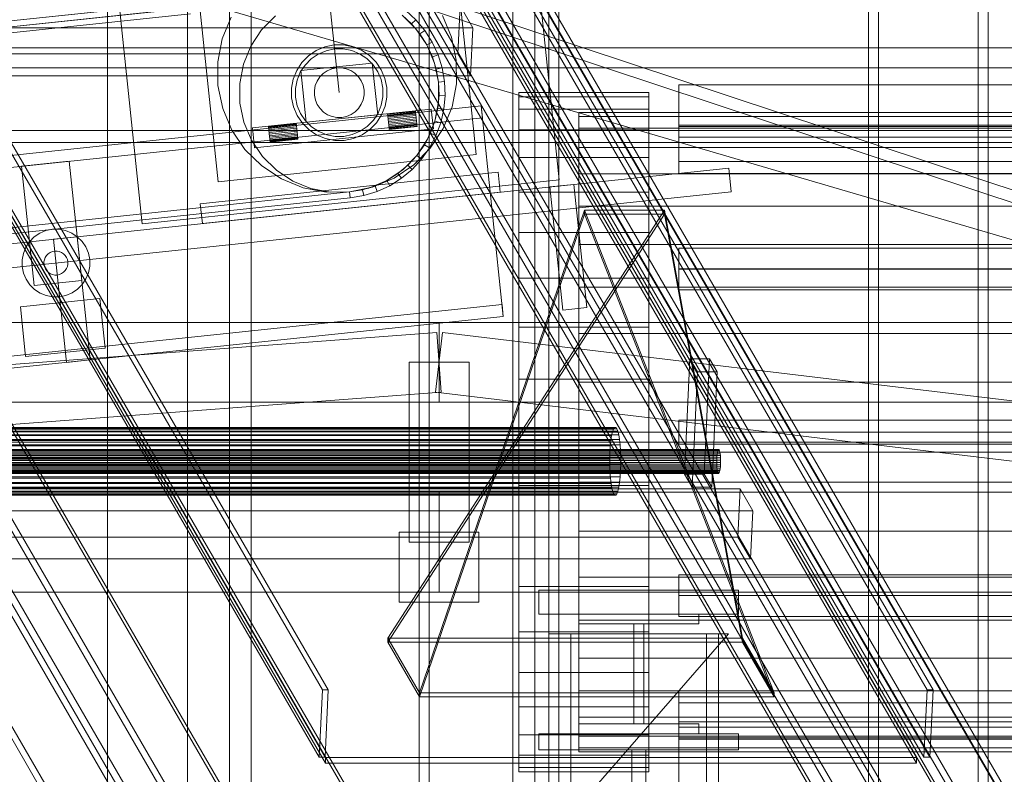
# Model space of a CAD drawing. Header units: millimetres. Extents: x -2233 to 61924, y -68080 to 6847.
# Tile 320 of 656: x 1640 to 2133, y -35741 to -35363. Entities that reach past the tile are written whole.
import ezdxf

# ---------------------------------------------------------------- set-up
doc = ezdxf.new("R2010")
doc.units = ezdxf.units.MM
for name, color, linetype, lineweight in [('COTAS_P', 1, 'Continuous', 0), ('frontal_C04', 7, 'Continuous', 0), ('frontal_C09', 7, 'Continuous', 0), ('frontal_C09-C10', 7, 'Continuous', 0), ('frontal_C10', 7, 'Continuous', 0), ('frontal_secador', 7, 'Continuous', 0), ('frontal_tolva', 7, 'Continuous', 0)]:
    doc.layers.add(name, color=color, linetype=linetype, lineweight=lineweight)
doc.dimstyles.new('R19_100', dxfattribs={"dimtxt": 250, "dimasz": 150, "dimexe": 150, "dimexo": 80, "dimgap": 100, "dimtad": 1, "dimtih": 1, "dimtoh": 1, "dimdsep": 46, "dimcen": 0.09, "dimadec": 0, "dimazin": 0, "dimtfac": 1, "dimtdec": 4, "dimtofl": 0, "dimtmove": 0, "dimatfit": 3, "dimfxl": 1, "dimtolj": 1, "dimtzin": 0, "dimarcsym": 0})

# ---------------------------------------------------------------- blocks, each defined once
blk = doc.blocks.new('DIM_R27_48')
at = {"layer": 'COTAS_P'}
for p, q in [((-1750, -34600), (-1600, -34555)), ((2600, -34600), (2450, -34555)), ((-1750, -35500), (-1750, -34600)), ((-1750, -34600), (2600, -34600)), ((-1750, -34600), (-1600, -34645)), ((2600, -34600), (2450, -34645)), ((2600, -35500), (2600, -34600))]:
    blk.add_line(p, q, dxfattribs=at)
blk.add_text('4350 P', height=250, dxfattribs=at).set_placement((425, -34500))
blk = doc.blocks.new('DIM_R27_50')
at = {"layer": 'COTAS_P'}
for p, q in [((1705.78, -34504.95), (1551.9, -34475.9)), ((-194.22, -34704.95), (1705.78, -34504.95)), ((1705.78, -34504.95), (1561.32, -34565.4)), ((1800, -35400), (1705.78, -34504.95)), ((-194.22, -34704.95), (-49.75, -34644.49)), ((-100, -35600), (-194.22, -34704.95)), ((-194.22, -34704.95), (-40.33, -34734))]:
    blk.add_line(p, q, dxfattribs=at)
blk.add_text('1910.5 P', height=250, rotation=6.009, dxfattribs=at).set_placement((745.32, -34505.49))

msp = doc.modelspace()

# ---------------------------------------------------------------- linework, layer by layer
at = {"layer": 'frontal_C04'}
for p, q in [((2569.479, -35592.073), (1482.065, -35231.605)), ((2567.591, -35597.768), (1480.177, -35237.3)), ((2570.459, -35600.759), (1470.459, -35278.259)), ((1360, -35377.5), (2290, -35377.5)), ((2270, -35377.5), (1580, -35377.5)), ((2290, -35387.5), (1360, -35387.5)), ((1540, -35419), (2600, -35419)), ((1540, -35425), (2600, -35425)), ((650, -35515), (1850, -35515)), ((1850, -35515), (1850, -35555)), ((1850, -35515), (2600, -35515)), ((648.878, -35610.042), (1848.878, -35520.042)), ((1851.787, -35520.107), (1848.213, -35549.893)), ((1848.878, -35520.042), (1851.122, -35549.958)), ((1851.787, -35520.107), (2601.787, -35610.107)), ((1865, -35535), (1835, -35535)), ((1835, -35625), (1835, -35535)), ((1865, -35535), (1865, -35625)), ((651.122, -35639.958), (1851.122, -35549.958)), ((1848.213, -35549.893), (2598.213, -35639.893)), ((650, -35555), (1850, -35555)), ((1850, -35555), (2600, -35555)), ((-1750, -35575), (2600, -35575)), ((-1750, -35580), (2600, -35580)), ((650, -35600), (1850, -35600)), ((1850, -35600), (1850, -35650)), ((1850, -35600), (2600, -35600)), ((1830, -35620), (1870, -35620)), ((1830, -35620), (1830, -35655)), ((1870, -35655), (1870, -35620)), ((1865, -35625), (1835, -35625)), ((650, -35650), (1850, -35650)), ((1850, -35650), (2600, -35650)), ((1900, -35649), (2000, -35649)), ((1900, -35649), (1900, -35661)), ((2000, -35661), (2000, -35649)), ((1830, -35655), (1870, -35655)), ((1900, -35661), (2000, -35661)), ((1920, -35666), (1920, -35661)), ((1920, -35661), (1980, -35661)), ((1980, -35661), (1980, -35666)), ((1980, -35666), (1920, -35666)), ((1947.5, -35716), (1947.5, -35666)), ((1947.5, -35666), (1952.5, -35666)), ((1952.5, -35666), (1952.5, -35716)), ((1905, -35774), (1995, -35671)), ((1995, -35671), (1905, -35671)), ((1905, -35671), (1905, -35774)), ((1910, -35774), (1910, -35671)), ((1910, -35671), (1916, -35671)), ((1916, -35774), (1916, -35671)), ((1984, -35774), (1984, -35671)), ((1984, -35671), (1990, -35671)), ((1990, -35774), (1990, -35671)), ((1920, -35721), (1920, -35716)), ((1920, -35716), (1980, -35716)), ((1952.5, -35716), (1947.5, -35716)), ((1980, -35716), (1980, -35721)), ((1900, -35721), (2000, -35721)), ((1900, -35721), (1900, -35729)), ((1980, -35721), (1920, -35721)), ((2000, -35729), (2000, -35721)), ((1900, -35729), (2000, -35729)), ((1910, -35729), (1990, -35729)), ((1910, -35729), (1910, -35975)), ((1946.5, -35729), (1953.5, -35729)), ((1946.5, -35729), (1946.5, -35975)), ((1953.5, -35975), (1953.5, -35729)), ((1990, -35975), (1990, -35729))]:
    msp.add_line(p, q, dxfattribs=at)
at = {"layer": 'frontal_C09'}
for p, q in [((1910.181, -35443.706), (1893.431, -35284.585)), ((1684.585, -35306.569), (1701.335, -35465.69)), ((1868.621, -35430.987), (1857.106, -35321.591)), ((1727.82, -35335.2), (1739.335, -35444.596)), ((-105.548, -35547.291), (1794.452, -35347.291)), ((-105.234, -35550.275), (1794.766, -35350.275)), ((-45.878, -35541.01), (1734.781, -35353.572)), ((-35.619, -35542.947), (1725.15, -35357.603)), ((1833.348, -35358.806), (1838.439, -35363.511)), ((-35.305, -35545.93), (1725.464, -35360.586)), ((1741.421, -35373.023), (1745.85, -35362.126)), ((1761.138, -35368.54), (1768.022, -35361.563)), ((1831.46, -35361.138), (1838.437, -35368.022)), ((1836.263, -35365.577), (1831.46, -35361.138)), ((1836.263, -35365.577), (1838.439, -35363.511)), ((1838.439, -35363.511), (1842.873, -35368.841)), ((1851.678, -35361.417), (1856.252, -35372.253)), ((1755.747, -35376.726), (1761.138, -35368.54)), ((1840.446, -35370.604), (1836.263, -35365.577)), ((1838.437, -35368.022), (1843.937, -35376.135)), ((1840.446, -35370.604), (1842.873, -35368.841)), ((1842.873, -35368.841), (1846.573, -35374.703)), ((1739.204, -35384.574), (1741.421, -35373.023)), ((1843.937, -35376.135), (1840.446, -35370.604)), ((1843.937, -35376.135), (1846.573, -35374.703)), ((1846.573, -35374.703), (1849.477, -35380.999)), ((1856.252, -35372.253), (1858.623, -35383.774)), ((1752.057, -35385.807), (1755.747, -35376.726)), ((1784.651, -35381.55), (1788.545, -35378.91)), ((1788.545, -35378.91), (1792.879, -35377.081)), ((1789.499, -35380.668), (1793.473, -35378.991)), ((1792.879, -35377.081), (1797.488, -35376.132)), ((1793.473, -35378.991), (1797.697, -35378.121)), ((1797.488, -35376.132), (1802.192, -35376.1)), ((1797.697, -35378.121), (1802.01, -35378.092)), ((1802.01, -35378.092), (1806.245, -35378.905)), ((1802.192, -35376.1), (1806.813, -35376.987)), ((1806.245, -35378.905), (1810.24, -35380.529)), ((1806.813, -35376.987), (1811.171, -35378.759)), ((1811.171, -35378.759), (1815.101, -35381.346)), ((1843.937, -35376.135), (1847.749, -35385.165)), ((1846.676, -35382.074), (1843.937, -35376.135)), ((1739.283, -35396.336), (1739.204, -35384.574)), ((1781.346, -35384.899), (1784.651, -35381.55)), ((1782.901, -35386.158), (1785.93, -35383.088)), ((1785.93, -35383.088), (1789.499, -35380.668)), ((1810.24, -35380.529), (1813.842, -35382.901)), ((1813.842, -35382.901), (1816.912, -35385.93)), ((1815.101, -35381.346), (1818.45, -35384.651)), ((1818.45, -35384.651), (1821.09, -35388.545)), ((1846.676, -35382.074), (1849.477, -35380.999)), ((1848.617, -35388.32), (1846.676, -35382.074)), ((1849.477, -35380.999), (1851.534, -35387.619)), ((1858.623, -35383.774), (1858.702, -35395.536)), ((1750.209, -35395.433), (1752.057, -35385.807)), ((1776.987, -35393.187), (1778.759, -35388.829)), ((1778.759, -35388.829), (1781.346, -35384.899)), ((1780.529, -35389.76), (1782.901, -35386.158)), ((1780.738, -35388.956), (1816.54, -35385.187)), ((1780.738, -35388.956), (1783.46, -35414.813)), ((1792.006, -35390.391), (1794.034, -35389.016)), ((1794.034, -35389.016), (1796.291, -35388.063)), ((1796.291, -35388.063), (1798.691, -35387.569)), ((1798.691, -35387.569), (1801.142, -35387.552)), ((1801.142, -35387.552), (1803.548, -35388.014)), ((1803.548, -35388.014), (1805.818, -35388.937)), ((1805.818, -35388.937), (1807.865, -35390.284)), ((1819.262, -35411.044), (1816.54, -35385.187)), ((1816.912, -35385.93), (1819.332, -35389.499)), ((1819.332, -35389.499), (1821.009, -35393.473)), ((1821.09, -35388.545), (1822.919, -35392.879)), ((1847.749, -35385.165), (1849.725, -35394.766)), ((1848.617, -35388.32), (1851.534, -35387.619)), ((1849.725, -35394.766), (1848.617, -35388.32)), ((1851.534, -35387.619), (1852.709, -35394.452)), ((1776.1, -35397.808), (1776.987, -35393.187)), ((1778.092, -35397.99), (1778.905, -35393.755)), ((1778.905, -35393.755), (1780.529, -35389.76)), ((1788.014, -35396.452), (1788.937, -35394.182)), ((1788.937, -35394.182), (1790.284, -35392.135)), ((1790.284, -35392.135), (1792.006, -35390.391)), ((1807.865, -35390.284), (1809.609, -35392.006)), ((1809.609, -35392.006), (1810.984, -35394.034)), ((1810.984, -35394.034), (1811.937, -35396.291)), ((1821.009, -35393.473), (1821.879, -35397.697)), ((1822.919, -35392.879), (1823.868, -35397.488)), ((1849.725, -35394.766), (1852.709, -35394.452)), ((1852.709, -35394.452), (1852.982, -35401.379)), ((1741.655, -35407.856), (1739.283, -35396.336)), ((1750.275, -35405.234), (1750.209, -35395.433)), ((1776.132, -35402.512), (1776.1, -35397.808)), ((1778.121, -35402.303), (1778.092, -35397.99)), ((1787.552, -35398.858), (1788.014, -35396.452)), ((1787.569, -35401.309), (1787.552, -35398.858)), ((1811.937, -35396.291), (1812.431, -35398.691)), ((1812.431, -35398.691), (1812.448, -35401.142)), ((1821.879, -35397.697), (1821.908, -35402.01)), ((1823.868, -35397.488), (1823.9, -35402.192)), ((1849.725, -35394.766), (1849.791, -35404.567)), ((1849.983, -35401.301), (1849.725, -35394.766)), ((1858.702, -35395.536), (1856.485, -35407.087)), ((1777.081, -35407.121), (1776.132, -35402.512)), ((1778.991, -35406.527), (1778.121, -35402.303)), ((1788.063, -35403.709), (1787.569, -35401.309)), ((1789.016, -35405.966), (1788.063, -35403.709)), ((1811.986, -35403.548), (1811.063, -35405.818)), ((1812.448, -35401.142), (1811.986, -35403.548)), ((1821.908, -35402.01), (1821.095, -35406.245)), ((1823.9, -35402.192), (1823.013, -35406.813)), ((1849.386, -35407.814), (1849.983, -35401.301)), ((1849.983, -35401.301), (1852.982, -35401.379)), ((1852.982, -35401.379), (1852.349, -35408.283)), ((-168.15, -35621.251), (1871.081, -35406.595)), ((1746.229, -35418.693), (1741.655, -35407.856)), ((1752.251, -35414.835), (1750.275, -35405.234)), ((1756.608, -35417.639), (1846.114, -35408.218)), ((1778.91, -35411.455), (1777.081, -35407.121)), ((1780.668, -35410.501), (1778.991, -35406.527)), ((1790.391, -35407.994), (1789.016, -35405.966)), ((1792.135, -35409.716), (1790.391, -35407.994)), ((1809.716, -35407.865), (1807.994, -35409.609)), ((1811.063, -35405.818), (1809.716, -35407.865)), ((1821.095, -35406.245), (1819.471, -35410.24)), ((1823.013, -35406.813), (1821.241, -35411.171)), ((1824.235, -35410.521), (1838.158, -35409.055)), ((1824.243, -35410.597), (1838.166, -35409.132)), ((1824.266, -35410.824), (1838.189, -35409.358)), ((1838.166, -35409.132), (1838.158, -35409.055)), ((1838.189, -35409.358), (1838.166, -35409.132)), ((1838.228, -35409.726), (1838.189, -35409.358)), ((1847.16, -35418.163), (1846.114, -35408.218)), ((1849.791, -35404.567), (1847.943, -35414.193)), ((1847.943, -35414.193), (1849.386, -35407.814)), ((1849.386, -35407.814), (1852.349, -35408.283)), ((1852.349, -35408.283), (1850.82, -35415.045)), ((1856.485, -35407.087), (1852.057, -35417.983)), ((1882.178, -35512.013), (1871.081, -35406.595)), ((1871.709, -35412.562), (1871.081, -35406.595)), ((-167.522, -35627.218), (1871.709, -35412.562)), ((1781.55, -35415.349), (1778.91, -35411.455)), ((1783.088, -35414.07), (1780.668, -35410.501)), ((1786.158, -35417.099), (1783.088, -35414.07)), ((1783.46, -35414.813), (1819.262, -35411.044)), ((1794.182, -35411.063), (1792.135, -35409.716)), ((1796.452, -35411.986), (1794.182, -35411.063)), ((1798.858, -35412.448), (1796.452, -35411.986)), ((1801.309, -35412.431), (1798.858, -35412.448)), ((1803.709, -35411.937), (1801.309, -35412.431)), ((1805.966, -35410.984), (1803.709, -35411.937)), ((1807.994, -35409.609), (1805.966, -35410.984)), ((1817.099, -35413.842), (1814.07, -35416.912)), ((1819.471, -35410.24), (1817.099, -35413.842)), ((1821.241, -35411.171), (1818.654, -35415.101)), ((1824.243, -35410.597), (1824.235, -35410.521)), ((1824.266, -35410.824), (1824.243, -35410.597)), ((1824.305, -35411.191), (1824.266, -35410.824)), ((1824.305, -35411.191), (1838.228, -35409.726)), ((1824.357, -35411.686), (1824.305, -35411.191)), ((1824.357, -35411.686), (1838.28, -35410.22)), ((1824.421, -35412.289), (1824.357, -35411.686)), ((1824.421, -35412.289), (1838.344, -35410.823)), ((1824.493, -35412.977), (1824.421, -35412.289)), ((1824.493, -35412.977), (1838.416, -35411.511)), ((1824.572, -35413.723), (1824.493, -35412.977)), ((1824.572, -35413.723), (1838.495, -35412.257)), ((1824.653, -35414.499), (1824.572, -35413.723)), ((1838.576, -35413.033), (1824.653, -35414.499)), ((1824.735, -35415.275), (1838.658, -35413.809)), ((1838.28, -35410.22), (1838.228, -35409.726)), ((1838.344, -35410.823), (1838.28, -35410.22)), ((1838.416, -35411.511), (1838.344, -35410.823)), ((1838.495, -35412.257), (1838.416, -35411.511)), ((1838.576, -35413.033), (1838.495, -35412.257)), ((1838.576, -35413.033), (1838.658, -35413.809)), ((1838.658, -35413.809), (1838.737, -35414.556)), ((1847.943, -35414.193), (1844.253, -35423.274)), ((1845.68, -35420.33), (1847.943, -35414.193)), ((1847.943, -35414.193), (1850.82, -35415.045)), ((1752.829, -35428.429), (1746.229, -35418.693)), ((1756.063, -35423.865), (1752.251, -35414.835)), ((1756.608, -35417.639), (1757.655, -35427.584)), ((1757.655, -35427.584), (1847.16, -35418.163)), ((1764.564, -35416.802), (1778.487, -35415.336)), ((1764.572, -35416.878), (1764.564, -35416.802)), ((1764.572, -35416.878), (1778.495, -35415.413)), ((1764.596, -35417.105), (1764.572, -35416.878)), ((1764.596, -35417.105), (1778.519, -35415.639)), ((1764.635, -35417.472), (1764.596, -35417.105)), ((1764.635, -35417.472), (1778.558, -35416.007)), ((1764.687, -35417.967), (1764.635, -35417.472)), ((1764.687, -35417.967), (1778.61, -35416.501)), ((1764.75, -35418.57), (1764.687, -35417.967)), ((1764.75, -35418.57), (1778.673, -35417.104)), ((1764.823, -35419.258), (1764.75, -35418.57)), ((1764.823, -35419.258), (1778.746, -35417.792)), ((1764.901, -35420.004), (1764.823, -35419.258)), ((1764.901, -35420.004), (1778.824, -35418.538)), ((1778.906, -35419.314), (1764.983, -35420.78)), ((1778.495, -35415.413), (1778.487, -35415.336)), ((1778.519, -35415.639), (1778.495, -35415.413)), ((1778.558, -35416.007), (1778.519, -35415.639)), ((1778.61, -35416.501), (1778.558, -35416.007)), ((1778.673, -35417.104), (1778.61, -35416.501)), ((1778.746, -35417.792), (1778.673, -35417.104)), ((1778.824, -35418.538), (1778.746, -35417.792)), ((1778.906, -35419.314), (1778.824, -35418.538)), ((1778.906, -35419.314), (1778.988, -35420.09)), ((1784.899, -35418.654), (1781.55, -35415.349)), ((1788.829, -35421.241), (1784.899, -35418.654)), ((1789.76, -35419.471), (1786.158, -35417.099)), ((1810.501, -35419.332), (1806.527, -35421.009)), ((1814.07, -35416.912), (1810.501, -35419.332)), ((1815.349, -35418.45), (1811.455, -35421.09)), ((1818.654, -35415.101), (1815.349, -35418.45)), ((1824.735, -35415.275), (1824.653, -35414.499)), ((1824.735, -35415.275), (1824.814, -35416.021)), ((1824.814, -35416.021), (1838.737, -35414.556)), ((1824.814, -35416.021), (1824.886, -35416.709)), ((1824.886, -35416.709), (1838.809, -35415.243)), ((1824.886, -35416.709), (1824.949, -35417.312)), ((1824.949, -35417.312), (1838.872, -35415.846)), ((1824.949, -35417.312), (1825.001, -35417.806)), ((1825.001, -35417.806), (1838.925, -35416.341)), ((1825.001, -35417.806), (1825.04, -35418.174)), ((1825.04, -35418.174), (1838.963, -35416.708)), ((1825.04, -35418.174), (1825.064, -35418.4)), ((1825.064, -35418.4), (1838.987, -35416.935)), ((1825.064, -35418.4), (1825.072, -35418.477)), ((1825.072, -35418.477), (1838.995, -35417.011)), ((1838.737, -35414.556), (1838.809, -35415.243)), ((1838.809, -35415.243), (1838.872, -35415.846)), ((1838.872, -35415.846), (1838.925, -35416.341)), ((1838.925, -35416.341), (1838.963, -35416.708)), ((1838.963, -35416.708), (1838.987, -35416.935)), ((1838.987, -35416.935), (1838.995, -35417.011)), ((1852.057, -35417.983), (1845.588, -35427.807)), ((1850.82, -35415.045), (1848.421, -35421.549)), ((1761.563, -35431.978), (1756.063, -35423.865)), ((1764.983, -35420.78), (1764.901, -35420.004)), ((1765.065, -35421.556), (1764.983, -35420.78)), ((1765.065, -35421.556), (1778.988, -35420.09)), ((1765.065, -35421.556), (1765.143, -35422.302)), ((1765.143, -35422.302), (1779.066, -35420.837)), ((1765.143, -35422.302), (1765.216, -35422.99)), ((1765.216, -35422.99), (1779.139, -35421.524)), ((1765.216, -35422.99), (1765.279, -35423.593)), ((1765.279, -35423.593), (1779.202, -35422.127)), ((1765.279, -35423.593), (1765.331, -35424.088)), ((1765.331, -35424.088), (1779.254, -35422.622)), ((1765.331, -35424.088), (1765.37, -35424.455)), ((1765.37, -35424.455), (1779.293, -35422.99)), ((1765.394, -35424.682), (1779.317, -35423.216)), ((1765.402, -35424.758), (1779.325, -35423.292)), ((1778.988, -35420.09), (1779.066, -35420.837)), ((1779.066, -35420.837), (1779.139, -35421.524)), ((1779.139, -35421.524), (1779.202, -35422.127)), ((1779.202, -35422.127), (1779.254, -35422.622)), ((1779.254, -35422.622), (1779.293, -35422.99)), ((1779.293, -35422.99), (1779.317, -35423.216)), ((1779.317, -35423.216), (1779.325, -35423.292)), ((1793.187, -35423.013), (1788.829, -35421.241)), ((1793.755, -35421.095), (1789.76, -35419.471)), ((1797.808, -35423.9), (1793.187, -35423.013)), ((1797.99, -35421.908), (1793.755, -35421.095)), ((1802.512, -35423.868), (1797.808, -35423.9)), ((1802.303, -35421.879), (1797.99, -35421.908)), ((1806.527, -35421.009), (1802.303, -35421.879)), ((1807.121, -35422.919), (1802.512, -35423.868)), ((1811.455, -35421.09), (1807.121, -35422.919)), ((1844.253, -35423.274), (1838.862, -35431.46)), ((1842.636, -35426.118), (1845.68, -35420.33)), ((1848.421, -35421.549), (1845.194, -35427.685)), ((1845.68, -35420.33), (1848.421, -35421.549)), ((1761.201, -35436.69), (1752.829, -35428.429)), ((1765.37, -35424.455), (1765.394, -35424.682)), ((1765.394, -35424.682), (1765.402, -35424.758)), ((1845.588, -35427.807), (1837.327, -35436.179)), ((1838.862, -35431.46), (1842.636, -35426.118)), ((1845.194, -35427.685), (1841.194, -35433.348)), ((1842.636, -35426.118), (1845.194, -35427.685)), ((1739.335, -35444.596), (1868.621, -35430.987)), ((1768.54, -35438.862), (1761.563, -35431.978)), ((1838.862, -35431.46), (1831.978, -35438.437)), ((1834.423, -35436.263), (1838.862, -35431.46)), ((1841.194, -35433.348), (1836.489, -35438.439)), ((1838.862, -35431.46), (1841.194, -35433.348)), ((1617.116, -35477.571), (1995.028, -35437.791)), ((1640.984, -35436.849), (1664.852, -35434.337)), ((1640.984, -35436.849), (1647.265, -35496.519)), ((1671.133, -35494.007), (1664.852, -35434.337)), ((1771.025, -35443.159), (1761.201, -35436.69)), ((1776.726, -35444.253), (1768.54, -35438.862)), ((1831.978, -35438.437), (1823.865, -35443.937)), ((1837.327, -35436.179), (1827.591, -35442.779)), ((1829.396, -35440.446), (1834.423, -35436.263)), ((1836.489, -35438.439), (1831.159, -35442.873)), ((1834.423, -35436.263), (1836.489, -35438.439)), ((1996.284, -35449.725), (1995.028, -35437.791)), ((1701.335, -35465.69), (1910.181, -35443.706)), ((1730.437, -35455.588), (1879.613, -35439.885)), ((1781.921, -35447.587), (1771.025, -35443.159)), ((1823.865, -35443.937), (1814.835, -35447.749)), ((1827.591, -35442.779), (1816.755, -35447.353)), ((1817.926, -35446.676), (1823.865, -35443.937)), ((1823.865, -35443.937), (1829.396, -35440.446)), ((1823.865, -35443.937), (1825.297, -35446.573)), ((1831.159, -35442.873), (1825.297, -35446.573)), ((1829.396, -35440.446), (1831.159, -35442.873)), ((1880.66, -35449.83), (1879.613, -35439.885)), ((1785.807, -35447.943), (1776.726, -35444.253)), ((1793.472, -35449.804), (1781.921, -35447.587)), ((1795.433, -35449.791), (1785.807, -35447.943)), ((1816.755, -35447.353), (1805.234, -35449.725)), ((1814.835, -35447.749), (1805.234, -35449.725)), ((1805.234, -35449.725), (1811.68, -35448.617)), ((1811.68, -35448.617), (1817.926, -35446.676)), ((1811.68, -35448.617), (1812.381, -35451.534)), ((1817.926, -35446.676), (1819.001, -35449.477)), ((1825.297, -35446.573), (1819.001, -35449.477)), ((1905.522, -35447.213), (1917.456, -35445.957)), ((1905.522, -35447.213), (1912.013, -35508.872)), ((1923.947, -35507.616), (1917.456, -35445.957)), ((-94.766, -35649.725), (1805.234, -35449.725)), ((-94.452, -35652.709), (1805.548, -35452.709)), ((1618.372, -35489.505), (1996.284, -35449.725)), ((1731.484, -35465.533), (1880.66, -35449.83)), ((1805.234, -35449.725), (1793.472, -35449.804)), ((1805.234, -35449.725), (1795.433, -35449.791)), ((1805.548, -35452.709), (1805.234, -35449.725)), ((1812.381, -35451.534), (1805.548, -35452.709)), ((1819.001, -35449.477), (1812.381, -35451.534)), ((1730.437, -35455.588), (1731.484, -35465.533)), ((1653.108, -35469.084), (1656.372, -35468.412)), ((1656.372, -35468.412), (1659.705, -35468.389)), ((1659.705, -35468.389), (1662.978, -35469.017)), ((1644.939, -35474.622), (1647.28, -35472.249)), ((1647.28, -35472.249), (1650.038, -35470.379)), ((1650.038, -35470.379), (1653.108, -35469.084)), ((1656.896, -35473.384), (1668.83, -35472.128)), ((1656.896, -35473.384), (1663.386, -35535.043)), ((1662.978, -35469.017), (1666.065, -35470.272)), ((1666.065, -35470.272), (1668.848, -35472.105)), ((1675.32, -35533.787), (1668.83, -35472.128)), ((1668.848, -35472.105), (1671.221, -35474.446)), ((1641.851, -35480.492), (1643.106, -35477.405)), ((1643.106, -35477.405), (1644.939, -35474.622)), ((1671.221, -35474.446), (1673.091, -35477.204)), ((1673.091, -35477.204), (1674.387, -35480.274)), ((1641.223, -35483.765), (1641.851, -35480.492)), ((1652.399, -35483.615), (1652.842, -35482.525)), ((1652.842, -35482.525), (1653.489, -35481.543)), ((1653.489, -35481.543), (1654.315, -35480.706)), ((1654.315, -35480.706), (1655.288, -35480.046)), ((1655.288, -35480.046), (1656.372, -35479.588)), ((1656.372, -35479.588), (1657.524, -35479.351)), ((1657.524, -35479.351), (1658.7, -35479.343)), ((1658.7, -35479.343), (1659.855, -35479.565)), ((1659.855, -35479.565), (1660.945, -35480.008)), ((1660.945, -35480.008), (1661.927, -35480.655)), ((1661.927, -35480.655), (1662.765, -35481.481)), ((1662.765, -35481.481), (1663.425, -35482.454)), ((1663.425, -35482.454), (1663.882, -35483.538)), ((1674.387, -35480.274), (1675.059, -35483.538)), ((1641.246, -35487.098), (1641.223, -35483.765)), ((1641.918, -35490.362), (1641.246, -35487.098)), ((1652.177, -35484.77), (1652.399, -35483.615)), ((1652.185, -35485.946), (1652.177, -35484.77)), ((1652.422, -35487.098), (1652.185, -35485.946)), ((1652.88, -35488.182), (1652.422, -35487.098)), ((1653.54, -35489.155), (1652.88, -35488.182)), ((1663.462, -35488.111), (1662.816, -35489.093)), ((1663.905, -35487.021), (1663.462, -35488.111)), ((1663.882, -35483.538), (1664.119, -35484.69)), ((1664.127, -35485.866), (1663.905, -35487.021)), ((1664.119, -35484.69), (1664.127, -35485.866)), ((1675.081, -35486.871), (1674.453, -35490.144)), ((1675.059, -35483.538), (1675.081, -35486.871)), ((1643.214, -35493.432), (1641.918, -35490.362)), ((1654.377, -35489.982), (1653.54, -35489.155)), ((1655.359, -35490.628), (1654.377, -35489.982)), ((1656.449, -35491.071), (1655.359, -35490.628)), ((1657.604, -35491.293), (1656.449, -35491.071)), ((1658.78, -35491.285), (1657.604, -35491.293)), ((1659.932, -35491.048), (1658.78, -35491.285)), ((1661.016, -35490.591), (1659.932, -35491.048)), ((1661.989, -35489.931), (1661.016, -35490.591)), ((1662.816, -35489.093), (1661.989, -35489.931)), ((1673.198, -35493.231), (1671.365, -35496.014)), ((1674.453, -35490.144), (1673.198, -35493.231)), ((1645.084, -35496.191), (1643.214, -35493.432)), ((1647.456, -35498.531), (1645.084, -35496.191)), ((1647.265, -35496.519), (1671.133, -35494.007)), ((1671.365, -35496.014), (1669.025, -35498.387)), ((1640.356, -35507.302), (1680.136, -35503.115)), ((1650.239, -35500.364), (1647.456, -35498.531)), ((1653.326, -35501.619), (1650.239, -35500.364)), ((1656.599, -35502.247), (1653.326, -35501.619)), ((1659.932, -35502.225), (1656.599, -35502.247)), ((1663.196, -35501.553), (1659.932, -35502.225)), ((1666.266, -35500.257), (1663.196, -35501.553)), ((1669.025, -35498.387), (1666.266, -35500.257)), ((1682.753, -35527.977), (1680.136, -35503.115)), ((-157.681, -35720.702), (1881.549, -35506.046)), ((1640.356, -35507.302), (1642.973, -35532.165)), ((1882.178, -35512.013), (1881.549, -35506.046)), ((1912.013, -35508.872), (1923.947, -35507.616)), ((-157.053, -35726.669), (1882.178, -35512.013)), ((1642.973, -35532.165), (1682.753, -35527.977)), ((1663.386, -35535.043), (1675.32, -35533.787))]:
    msp.add_line(p, q, dxfattribs=at)
at = {"layer": 'frontal_C09-C10'}
for p, q in [((1824.417, -35673.136), (1962.873, -35458.841)), ((1962.873, -35460.841), (1824.417, -35675.136)), ((1840.234, -35700.407), (1922.873, -35458.841)), ((1922.873, -35460.841), (1840.234, -35702.407)), ((1922.873, -35458.841), (2017.785, -35700.407)), ((1962.873, -35458.841), (1922.873, -35458.841)), ((1922.873, -35460.841), (1922.873, -35458.841)), ((1922.873, -35460.841), (1962.873, -35460.841)), ((2017.785, -35702.407), (1922.873, -35460.841)), ((2001.968, -35673.136), (1962.873, -35458.841)), ((1962.873, -35458.841), (1962.873, -35460.841)), ((1962.873, -35460.841), (2001.968, -35675.136)), ((2001.968, -35673.136), (1824.417, -35673.136)), ((1824.417, -35673.136), (1824.417, -35675.136)), ((1824.417, -35673.136), (1840.234, -35700.407)), ((1824.417, -35675.136), (2001.968, -35675.136)), ((1840.234, -35702.407), (1824.417, -35675.136)), ((2017.785, -35700.407), (2001.968, -35673.136)), ((2001.968, -35673.136), (2001.968, -35675.136)), ((2001.968, -35675.136), (2017.785, -35702.407)), ((1840.234, -35700.407), (1840.234, -35702.407)), ((1840.234, -35700.407), (2017.785, -35700.407)), ((2017.785, -35702.407), (1840.234, -35702.407)), ((2017.785, -35700.407), (2017.785, -35702.407))]:
    msp.add_line(p, q, dxfattribs=at)
at = {"layer": 'frontal_C10'}
for p, q in [((360.544, -33231.698), (1791.564, -35698.973)), ((1794.523, -35698.973), (363.503, -33231.698)), ((663.367, -33231.698), (2094.387, -35698.973)), ((2097.346, -35698.973), (666.326, -33231.698)), ((354.417, -33249.009), (1804.417, -35749.009)), ((2100.335, -35749.009), (650.335, -33249.009)), ((1804.283, -35751.895), (354.283, -33251.895)), ((650.201, -33251.895), (2100.201, -35751.895)), ((1789.995, -35732.647), (358.975, -33265.371)), ((361.934, -33265.371), (1792.954, -35732.647)), ((2092.818, -35732.647), (661.798, -33265.371)), ((664.757, -33265.371), (2095.777, -35732.647)), ((1793.076, -35735.692), (365.22, -33273.871)), ((365.354, -33270.984), (1793.211, -35732.806)), ((661.138, -33273.871), (2088.994, -35735.692)), ((2089.129, -35732.806), (661.272, -33270.984)), ((266.362, -33294.38), (1738.505, -35832.559)), ((1742.451, -35832.559), (270.308, -33294.38)), ((1763.165, -35832.559), (291.022, -33294.38)), ((685.579, -33294.38), (2157.723, -35832.559)), ((706.294, -33294.38), (2178.437, -35832.559)), ((2182.383, -35832.559), (710.239, -33294.38)), ((1738.236, -35838.331), (266.093, -33300.153)), ((290.753, -33300.153), (1762.896, -35838.331)), ((2157.454, -35838.331), (685.31, -33300.153)), ((709.97, -33300.153), (2182.114, -35838.331)), ((349.799, -33348.105), (1799.799, -35848.105)), ((2095.717, -35848.105), (645.717, -33348.105)), ((1799.665, -35850.991), (349.665, -33350.991)), ((645.583, -33350.991), (2095.583, -35850.991)), ((1758.682, -35928.768), (286.539, -33390.59)), ((681.096, -33390.59), (2153.24, -35928.768)), ((2177.9, -35928.768), (705.756, -33390.59)), ((286.27, -33396.363), (1758.413, -35934.541)), ((2152.971, -35934.541), (680.827, -33396.363)), ((2173.685, -35934.541), (701.541, -33396.363)), ((705.487, -33396.363), (2177.631, -35934.541)), ((1683.961, -35145.359), (1683.961, -35988)), ((1723.961, -35988), (1723.961, -35147.222)), ((1683.961, -35988), (1683.961, -35156.542)), ((1723.961, -35988), (1723.961, -35158.406)), ((1859.384, -35380.644), (1860.505, -35356.591)), ((1866.832, -35367.5), (1860.505, -35356.591)), ((1422.955, -35367.5), (1866.832, -35367.5)), ((1866.832, -35367.5), (1865.711, -35391.552)), ((1415.507, -35380.644), (1859.384, -35380.644)), ((1859.384, -35380.644), (1865.711, -35391.552)), ((1865.711, -35391.552), (1421.834, -35391.552)), ((1972.882, -35590.971), (1975.572, -35533.245)), ((1985.436, -35533.245), (1975.572, -35533.245)), ((1975.572, -35533.245), (1979.368, -35539.79)), ((1982.746, -35590.971), (1985.436, -35533.245)), ((1989.232, -35539.79), (1985.436, -35533.245)), ((1976.678, -35597.516), (1979.368, -35539.79)), ((1979.368, -35539.79), (1989.232, -35539.79)), ((1989.232, -35539.79), (1986.542, -35597.516)), ((1936.426, -35571.681), (1625.712, -35571.681)), ((1936.876, -35569.779), (1626.162, -35569.779)), ((1937.378, -35568.448), (1626.664, -35568.448)), ((1937.914, -35567.738), (1627.2, -35567.738)), ((1938.462, -35567.677), (1627.747, -35567.677)), ((1939.001, -35568.267), (1628.287, -35568.267)), ((1939.511, -35569.485), (1628.797, -35569.485)), ((1939.972, -35571.286), (1629.258, -35571.286)), ((1936.426, -35571.681), (1936.046, -35574.08)), ((1936.876, -35569.779), (1936.426, -35571.681)), ((1937.378, -35568.448), (1936.876, -35569.779)), ((1937.914, -35567.738), (1937.378, -35568.448)), ((1938.462, -35567.677), (1937.914, -35567.738)), ((1939.001, -35568.267), (1938.462, -35567.677)), ((1939.511, -35569.485), (1939.001, -35568.267)), ((1939.972, -35571.286), (1939.511, -35569.485)), ((1940.366, -35573.599), (1939.972, -35571.286)), ((1935.75, -35576.885), (1625.036, -35576.885)), ((1936.046, -35574.08), (1625.332, -35574.08)), ((1940.366, -35573.599), (1629.652, -35573.599)), ((1940.679, -35576.335), (1629.965, -35576.335)), ((1935.75, -35576.885), (1935.55, -35579.987)), ((1936.046, -35574.08), (1935.75, -35576.885)), ((1940.679, -35576.335), (1940.366, -35573.599)), ((1940.898, -35579.39), (1940.679, -35576.335)), ((1989.146, -35581.892), (1574.861, -35581.892)), ((1989.25, -35580.902), (1574.965, -35580.902)), ((1989.385, -35580.055), (1575.099, -35580.055)), ((1989.543, -35579.384), (1575.258, -35579.384)), ((1989.721, -35578.914), (1575.435, -35578.914)), ((1989.91, -35578.663), (1575.624, -35578.663)), ((1990.103, -35578.642), (1575.818, -35578.642)), ((1990.293, -35578.85), (1576.008, -35578.85)), ((1990.473, -35579.28), (1576.188, -35579.28)), ((1990.636, -35579.915), (1576.351, -35579.915)), ((1990.775, -35580.732), (1576.49, -35580.732)), ((1990.886, -35581.698), (1576.6, -35581.698)), ((1624.836, -35579.987), (1935.55, -35579.987)), ((1940.898, -35579.39), (1630.184, -35579.39)), ((1935.55, -35579.987), (1935.453, -35583.266)), ((1941.014, -35582.646), (1940.898, -35579.39)), ((1989.146, -35581.892), (1989.075, -35582.986)), ((1989.25, -35580.902), (1989.146, -35581.892)), ((1989.385, -35580.055), (1989.25, -35580.902)), ((1989.543, -35579.384), (1989.385, -35580.055)), ((1989.721, -35578.914), (1989.543, -35579.384)), ((1989.91, -35578.663), (1989.721, -35578.914)), ((1990.103, -35578.642), (1989.91, -35578.663)), ((1990.293, -35578.85), (1990.103, -35578.642)), ((1990.473, -35579.28), (1990.293, -35578.85)), ((1990.636, -35579.915), (1990.473, -35579.28)), ((1990.775, -35580.732), (1990.636, -35579.915)), ((1990.886, -35581.698), (1990.775, -35580.732)), ((1990.963, -35582.776), (1990.886, -35581.698)), ((1989.041, -35584.144), (1574.756, -35584.144)), ((1989.045, -35585.32), (1574.759, -35585.32)), ((1574.79, -35582.986), (1989.075, -35582.986)), ((1989.086, -35586.469), (1574.8, -35586.469)), ((1990.963, -35582.776), (1576.677, -35582.776)), ((1990.973, -35586.259), (1576.688, -35586.259)), ((1991.004, -35583.925), (1576.719, -35583.925)), ((1991.008, -35585.101), (1576.722, -35585.101)), ((1935.453, -35583.266), (1624.739, -35583.266)), ((1935.463, -35586.598), (1624.749, -35586.598)), ((1941.014, -35582.646), (1630.3, -35582.646)), ((1941.025, -35585.979), (1630.31, -35585.979)), ((1935.453, -35583.266), (1935.463, -35586.598)), ((1935.463, -35586.598), (1935.58, -35589.855)), ((1940.927, -35589.258), (1941.025, -35585.979)), ((1941.025, -35585.979), (1941.014, -35582.646)), ((1989.075, -35582.986), (1989.041, -35584.144)), ((1989.041, -35584.144), (1989.045, -35585.32)), ((1989.045, -35585.32), (1989.086, -35586.469)), ((1989.086, -35586.469), (1989.163, -35587.547)), ((1990.903, -35587.353), (1990.973, -35586.259)), ((1991.004, -35583.925), (1990.963, -35582.776)), ((1990.973, -35586.259), (1991.008, -35585.101)), ((1991.008, -35585.101), (1991.004, -35583.925)), ((1989.163, -35587.547), (1574.878, -35587.547)), ((1989.273, -35588.513), (1574.988, -35588.513)), ((1989.413, -35589.329), (1575.127, -35589.329)), ((1989.575, -35589.965), (1575.29, -35589.965)), ((1989.755, -35590.395), (1575.47, -35590.395)), ((1989.946, -35590.603), (1575.66, -35590.603)), ((1990.139, -35590.582), (1575.854, -35590.582)), ((1990.328, -35590.331), (1576.042, -35590.331)), ((1990.505, -35589.861), (1576.22, -35589.861)), ((1990.664, -35589.19), (1576.378, -35589.19)), ((1990.798, -35588.343), (1576.513, -35588.343)), ((1990.903, -35587.353), (1576.617, -35587.353)), ((1935.58, -35589.855), (1624.865, -35589.855)), ((1940.927, -35589.258), (1630.213, -35589.258)), ((1935.58, -35589.855), (1935.798, -35592.91)), ((1940.727, -35592.36), (1940.927, -35589.258)), ((1976.678, -35597.516), (1972.882, -35590.971)), ((1972.882, -35590.971), (1982.746, -35590.971)), ((1982.746, -35590.971), (1986.542, -35597.516)), ((1989.163, -35587.547), (1989.273, -35588.513)), ((1989.273, -35588.513), (1989.413, -35589.329)), ((1989.413, -35589.329), (1989.575, -35589.965)), ((1989.575, -35589.965), (1989.755, -35590.395)), ((1989.755, -35590.395), (1989.946, -35590.603)), ((1989.946, -35590.603), (1990.139, -35590.582)), ((1990.139, -35590.582), (1990.328, -35590.331)), ((1990.328, -35590.331), (1990.505, -35589.861)), ((1990.505, -35589.861), (1990.664, -35589.19)), ((1990.664, -35589.19), (1990.798, -35588.343)), ((1990.798, -35588.343), (1990.903, -35587.353)), ((1935.798, -35592.91), (1625.084, -35592.91)), ((1936.111, -35595.646), (1625.397, -35595.646)), ((1940.431, -35595.165), (1629.717, -35595.165)), ((1940.727, -35592.36), (1630.013, -35592.36)), ((1935.798, -35592.91), (1936.111, -35595.646)), ((1936.111, -35595.646), (1936.506, -35597.959)), ((1940.051, -35597.564), (1940.431, -35595.165)), ((1940.431, -35595.165), (1940.727, -35592.36)), ((2000.76, -35598.41), (1556.883, -35598.41)), ((1936.506, -35597.959), (1625.791, -35597.959)), ((1936.967, -35599.759), (1626.252, -35599.759)), ((1937.476, -35600.978), (1626.762, -35600.978)), ((1938.016, -35601.568), (1627.302, -35601.568)), ((1938.563, -35601.507), (1627.849, -35601.507)), ((1939.099, -35600.797), (1628.385, -35600.797)), ((1939.601, -35599.466), (1628.887, -35599.466)), ((1940.051, -35597.564), (1629.337, -35597.564)), ((1936.506, -35597.959), (1936.967, -35599.759)), ((1936.967, -35599.759), (1937.476, -35600.978)), ((1937.476, -35600.978), (1938.016, -35601.568)), ((1938.016, -35601.568), (1938.563, -35601.507)), ((1938.563, -35601.507), (1939.099, -35600.797)), ((1939.099, -35600.797), (1939.601, -35599.466)), ((1939.601, -35599.466), (1940.051, -35597.564)), ((1986.542, -35597.516), (1976.678, -35597.516)), ((1999.639, -35622.463), (2000.76, -35598.41)), ((2007.087, -35609.318), (2000.76, -35598.41)), ((1563.21, -35609.318), (2007.087, -35609.318)), ((2007.087, -35609.318), (2005.966, -35633.371)), ((1555.762, -35622.463), (1999.639, -35622.463)), ((1999.639, -35622.463), (2005.966, -35633.371)), ((2005.966, -35633.371), (1562.089, -35633.371)), ((1789.995, -35732.647), (1791.564, -35698.973)), ((1791.564, -35698.973), (1794.523, -35698.973)), ((1794.523, -35698.973), (1792.954, -35732.647)), ((2092.818, -35732.647), (2094.387, -35698.973)), ((2094.387, -35698.973), (2097.346, -35698.973)), ((2097.346, -35698.973), (2095.777, -35732.647)), ((1792.954, -35732.647), (1789.995, -35732.647)), ((1793.076, -35735.692), (1793.211, -35732.806)), ((1793.211, -35732.806), (2089.129, -35732.806)), ((2089.129, -35732.806), (2088.994, -35735.692)), ((2095.777, -35732.647), (2092.818, -35732.647)), ((2088.994, -35735.692), (1793.076, -35735.692))]:
    msp.add_line(p, q, dxfattribs=at)
at = {"layer": 'frontal_secador'}
for p, q in [((2065, -35980), (2065, -33443.5)), ((2070, -35980), (2070, -33443.5)), ((2120, -35980), (2120, -33443.5)), ((2125, -35980), (2125, -33443.5)), ((1840, -35785), (1840, -35305)), ((1845, -35785), (1845, -35305)), ((1905, -35785), (1905, -35305)), ((1910, -35785), (1910, -35305)), ((2070, -35425), (2070, -35350)), ((2295, -35396), (1970, -35396)), ((1970, -35396), (1970, -35417)), ((1890, -35402.093), (1890, -35400)), ((1955, -35400), (1890, -35400)), ((1890, -35408.32), (1890, -35402.093)), ((1955, -35402.093), (1890, -35402.093)), ((1955, -35402.093), (1955, -35400)), ((1955, -35408.32), (1955, -35402.093)), ((1890, -35418.529), (1890, -35408.32)), ((1955, -35408.32), (1890, -35408.32)), ((1955, -35418.529), (1955, -35408.32)), ((1920, -35411.97), (1920, -35410)), ((2370, -35410), (1920, -35410)), ((1920, -35417.831), (1920, -35411.97)), ((2370, -35411.97), (1920, -35411.97)), ((1890, -35432.467), (1890, -35418.529)), ((1955, -35418.529), (1890, -35418.529)), ((1920, -35427.439), (1920, -35417.831)), ((2370, -35417.831), (1920, -35417.831)), ((1955, -35432.467), (1955, -35418.529)), ((1970, -35434.498), (1970, -35416.312)), ((1970, -35416.312), (2295, -35416.312)), ((1970, -35422.312), (1970, -35416.312)), ((1970, -35417), (2295, -35417)), ((2295, -35422.312), (1970, -35422.312)), ((1970, -35422.312), (1970, -35440.498)), ((1920, -35440.557), (1920, -35427.439)), ((2370, -35427.439), (1920, -35427.439)), ((2070, -35425), (2205, -35425)), ((1890, -35449.792), (1890, -35432.467)), ((1955, -35432.467), (1890, -35432.467)), ((1955, -35449.792), (1955, -35432.467)), ((2295, -35434.498), (1970, -35434.498)), ((1970, -35434.498), (1970, -35440.498)), ((1920, -35456.863), (1920, -35440.557)), ((2370, -35440.557), (1920, -35440.557)), ((1970, -35440.498), (2295, -35440.498)), ((1890, -35470.077), (1890, -35449.792)), ((1955, -35449.792), (1890, -35449.792)), ((1955, -35470.077), (1955, -35449.792)), ((1920, -35475.954), (1920, -35456.863)), ((2370, -35456.863), (1920, -35456.863)), ((1890, -35492.822), (1890, -35470.077)), ((1955, -35470.077), (1890, -35470.077)), ((1955, -35492.822), (1955, -35470.077)), ((1920, -35497.362), (1920, -35475.954)), ((2370, -35475.954), (1920, -35475.954)), ((1970, -35488.304), (1970, -35477.804)), ((1970, -35477.804), (2295, -35477.804)), ((1970, -35488.196), (1970, -35477.804)), ((2295, -35488.196), (1970, -35488.196)), ((1970, -35488.196), (1970, -35498.696)), ((2295, -35488.304), (1970, -35488.304)), ((1970, -35488.304), (1970, -35498.696)), ((1890, -35517.467), (1890, -35492.822)), ((1955, -35492.822), (1890, -35492.822)), ((1955, -35517.467), (1955, -35492.822)), ((1920, -35520.557), (1920, -35497.362)), ((2370, -35497.362), (1920, -35497.362)), ((1970, -35498.696), (2295, -35498.696)), ((1890, -35543.406), (1890, -35517.467)), ((1955, -35517.467), (1890, -35517.467)), ((1955, -35543.406), (1955, -35517.467)), ((1920, -35544.97), (1920, -35520.557)), ((2370, -35520.557), (1920, -35520.557)), ((1890, -35570), (1890, -35543.406)), ((1955, -35543.406), (1890, -35543.406)), ((1920, -35570), (1920, -35544.97)), ((2370, -35544.97), (1920, -35544.97)), ((1955, -35570), (1955, -35543.406)), ((1970, -35564), (2295, -35564)), ((1970, -35576), (1970, -35564)), ((1890, -35570), (1890, -35596.594)), ((1890, -35570), (1955, -35570)), ((1920, -35570), (1920, -35595.03)), ((1920, -35570), (2370, -35570)), ((1955, -35596.594), (1955, -35570)), ((1970, -35576), (2295, -35576)), ((1890, -35596.594), (1890, -35622.533)), ((1955, -35596.594), (1890, -35596.594)), ((1920, -35595.03), (1920, -35619.443)), ((2370, -35595.03), (1920, -35595.03)), ((1955, -35596.594), (1955, -35622.533)), ((1920, -35619.443), (1920, -35642.638)), ((2370, -35619.443), (1920, -35619.443)), ((1890, -35622.533), (1890, -35647.178)), ((1955, -35622.533), (1890, -35622.533)), ((1955, -35622.533), (1955, -35647.178)), ((1920, -35642.638), (1920, -35664.046)), ((2370, -35642.638), (1920, -35642.638)), ((1970, -35641.304), (2295, -35641.304)), ((1970, -35651.804), (1970, -35641.304)), ((1970, -35651.696), (1970, -35641.304)), ((1890, -35647.178), (1890, -35669.923)), ((1955, -35647.178), (1890, -35647.178)), ((1955, -35647.178), (1955, -35669.923)), ((1970, -35651.696), (1970, -35662.196)), ((2295, -35651.696), (1970, -35651.696)), ((2295, -35651.804), (1970, -35651.804)), ((1970, -35651.804), (1970, -35662.196)), ((1920, -35664.046), (1920, -35683.137)), ((2370, -35664.046), (1920, -35664.046)), ((1970, -35662.196), (2295, -35662.196)), ((1890, -35669.923), (1890, -35690.208)), ((1955, -35669.923), (1890, -35669.923)), ((1955, -35669.923), (1955, -35690.208)), ((1920, -35683.137), (1920, -35699.443)), ((2370, -35683.137), (1920, -35683.137)), ((1890, -35690.208), (1890, -35707.533)), ((1955, -35690.208), (1890, -35690.208)), ((1955, -35690.208), (1955, -35707.533)), ((1920, -35699.443), (1920, -35712.561)), ((2370, -35699.443), (1920, -35699.443)), ((1970, -35699.502), (2295, -35699.502)), ((1970, -35717.688), (1970, -35699.502)), ((1970, -35705.502), (1970, -35699.502)), ((1890, -35707.533), (1890, -35721.471)), ((1955, -35707.533), (1890, -35707.533)), ((1955, -35707.533), (1955, -35721.471)), ((1970, -35705.502), (1970, -35723.688)), ((2295, -35705.502), (1970, -35705.502)), ((1920, -35712.561), (1920, -35722.169)), ((2370, -35712.561), (1920, -35712.561)), ((1970, -35715), (2280, -35715)), ((1970, -35760), (1970, -35715)), ((2295, -35717.688), (1970, -35717.688)), ((1970, -35717.688), (1970, -35723.688)), ((1890, -35721.471), (1890, -35731.68)), ((1955, -35721.471), (1890, -35721.471)), ((1920, -35722.169), (1920, -35728.03)), ((2370, -35722.169), (1920, -35722.169)), ((1955, -35721.471), (1955, -35731.68)), ((1970, -35723), (2295, -35723)), ((1970, -35744), (1970, -35723)), ((1970, -35723.688), (2295, -35723.688)), ((1920, -35728.03), (1920, -35730)), ((2370, -35728.03), (1920, -35728.03)), ((1890, -35731.68), (1890, -35737.907)), ((1955, -35731.68), (1890, -35731.68)), ((2370, -35730), (1920, -35730)), ((1955, -35731.68), (1955, -35737.907)), ((1890, -35737.907), (1890, -35740)), ((1955, -35737.907), (1890, -35737.907)), ((1955, -35737.907), (1955, -35740)), ((1955, -35740), (1890, -35740))]:
    msp.add_line(p, q, dxfattribs=at)
at = {"layer": 'frontal_tolva'}
for p, q in [((1745, -35980), (1745, -32700)), ((1756, -35980), (1756, -32700)), ((1887, -35980), (1887, -32700)), ((1898, -35980), (1898, -32700))]:
    msp.add_line(p, q, dxfattribs=at)

# ---------------------------------------------------------------- dimensions: what is measured, and where the dimension line sits
at = {"layer": 'COTAS_P'}
for p1, p2, picture, middle in [((-100, -35600), (1800, -35400), 'DIM_R27_50', (755.784, -34604.945)), ((-1750, -35500), (2600, -35500), 'DIM_R27_48', (425, -34600))]:
    dim = msp.add_aligned_dim(p1=p1, p2=p2, distance=900, text='<> P', dimstyle='R19_100', dxfattribs=at)
    dim.commit()
    dim.dimension.update_dxf_attribs({"geometry": picture, "text_midpoint": middle})

doc.saveas('drawing.dxf')
